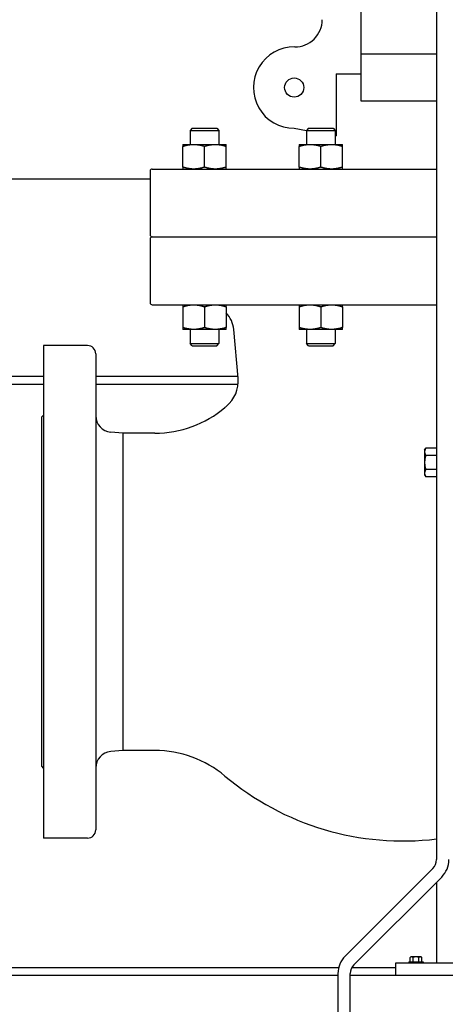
# Model space of a CAD drawing. Header units: inches. Extents: x 24 to 1128, y -69 to 748.
# Tile 559 of 656: x 926 to 939, y 339 to 369. Entities that reach past the tile are written whole.
import ezdxf

# ---------------------------------------------------------------- set-up
doc = ezdxf.new("R2010")
doc.units = ezdxf.units.IN
doc.header["$LTSCALE"] = 32
doc.header["$MEASUREMENT"] = 0
doc.layers.add('Visible (ANSI)', color=7, linetype='Continuous', lineweight=30)

msp = doc.modelspace()

# ---------------------------------------------------------------- linework, layer by layer
at = {"layer": 'Visible (ANSI)'}
for p, q in [((938.78453, 377.35867), (938.78453, 343.264)), ((936.49195, 367.79658), (936.49195, 374.78076)), ((936.49195, 366.36417), (936.49195, 367.79658)), ((938.78453, 367.79658), (936.49195, 367.79658)), ((935.72804, 367.19117), (935.72804, 365.31235)), ((935.72804, 367.19117), (936.49195, 367.19117)), ((938.78453, 366.36417), (936.49195, 366.36417)), ((931.35367, 365.53717), (931.28752, 365.47102)), ((931.35367, 365.53717), (932.09637, 365.53717)), ((932.09637, 365.53717), (932.16252, 365.47102)), ((934.45303, 365.53717), (934.8263, 365.47135)), ((934.89212, 365.53717), (934.82597, 365.47102)), ((934.89212, 365.53717), (935.63482, 365.53717)), ((935.63482, 365.53717), (935.70097, 365.47102)), ((931.28752, 365.47102), (932.16252, 365.47102)), ((931.28752, 365.47102), (931.28752, 365.04667)), ((932.16252, 365.47102), (932.16252, 365.04667)), ((934.82597, 365.47102), (935.70097, 365.47102)), ((934.82597, 365.47102), (934.82597, 365.04667)), ((935.70097, 365.47102), (935.70097, 365.04667)), ((935.70097, 365.31712), (935.72804, 365.31235)), ((931.06902, 365.04667), (931.39702, 365.04667)), ((931.06902, 364.35526), (931.06902, 364.98808)), ((931.39702, 365.04667), (932.05302, 365.04667)), ((931.72502, 364.35526), (931.72502, 364.98808)), ((932.05302, 365.04667), (932.38102, 365.04667)), ((932.38102, 364.35526), (932.38102, 364.98808)), ((934.60747, 365.04667), (934.93547, 365.04667)), ((934.60747, 364.35526), (934.60747, 364.98808)), ((934.93547, 365.04667), (935.59147, 365.04667)), ((935.26347, 364.35526), (935.26347, 364.98808)), ((935.59147, 365.04667), (935.91947, 365.04667)), ((935.91947, 364.35526), (935.91947, 364.98808)), ((930.06953, 364.23367), (930.06953, 362.29217)), ((930.13253, 364.29667), (938.78453, 364.29667)), ((930.06953, 363.98367), (914.78453, 363.98367)), ((930.06953, 362.16617), (930.06953, 360.22467)), ((930.13253, 362.22917), (938.78453, 362.22917)), ((930.13253, 362.22917), (938.78453, 362.22917)), ((930.13253, 360.16167), (938.78453, 360.16167)), ((931.06902, 360.10308), (931.06902, 359.47026)), ((931.72502, 360.10308), (931.72502, 359.47026)), ((932.38102, 360.10308), (932.38102, 359.47026)), ((934.60747, 360.10308), (934.60747, 359.47026)), ((935.26347, 360.10308), (935.26347, 359.47026)), ((935.91947, 360.10308), (935.91947, 359.47026)), ((931.39702, 359.41167), (931.06902, 359.41167)), ((931.28752, 359.41167), (931.28752, 358.98332)), ((932.05302, 359.41167), (931.39702, 359.41167)), ((932.38102, 359.41167), (932.05302, 359.41167)), ((932.16252, 359.41167), (932.16252, 358.98332)), ((932.7463, 357.92404), (932.61658, 359.40675)), ((934.93547, 359.41167), (934.60747, 359.41167)), ((934.82597, 359.41167), (934.82597, 358.98332)), ((935.59147, 359.41167), (934.93547, 359.41167)), ((935.91947, 359.41167), (935.59147, 359.41167)), ((935.70097, 359.41167), (935.70097, 358.98332)), ((931.28752, 358.98332), (932.16252, 358.98332)), ((931.35367, 358.91717), (931.28752, 358.98332)), ((932.09637, 358.91717), (932.16252, 358.98332)), ((934.82597, 358.98332), (935.70097, 358.98332)), ((934.89212, 358.91717), (934.82597, 358.98332)), ((935.63482, 358.91717), (935.70097, 358.98332)), ((926.82453, 358.92117), (926.82453, 343.92117)), ((928.16553, 358.92117), (926.82453, 358.92117)), ((928.41553, 358.67117), (928.41553, 344.17117)), ((931.35367, 358.91717), (932.09637, 358.91717)), ((934.89212, 358.91717), (935.63482, 358.91717)), ((914.78453, 357.98367), (926.82453, 357.98367)), ((928.41553, 357.98367), (932.74108, 357.98367)), ((926.82453, 357.73367), (914.78453, 357.73367)), ((932.74477, 357.73367), (928.41553, 357.73367)), ((926.76153, 356.73617), (926.82453, 356.79917)), ((926.76153, 356.73617), (926.76153, 346.10617)), ((929.24253, 356.25299), (928.87196, 356.28541)), ((929.24253, 356.25299), (929.24253, 346.58935)), ((930.21405, 356.25299), (929.24253, 356.25299)), ((938.42053, 355.73367), (938.45402, 355.79168)), ((938.42053, 355.73367), (938.42053, 355.68343)), ((938.42053, 355.68343), (938.42053, 355.35867)), ((938.78453, 355.79168), (938.45402, 355.79168)), ((938.78453, 355.79168), (938.78453, 355.68343)), ((938.78453, 355.73367), (938.78453, 355.73367)), ((938.78453, 355.68343), (938.78453, 355.57518)), ((938.42053, 355.35867), (938.42053, 355.03391)), ((938.78453, 355.57518), (938.45402, 355.57518)), ((938.78453, 355.57518), (938.78453, 355.35867)), ((938.78453, 355.35867), (938.78453, 355.14216)), ((938.78453, 355.14216), (938.45402, 355.14216)), ((938.78453, 355.14216), (938.78453, 355.03391)), ((938.42053, 355.03391), (938.42053, 354.98367)), ((938.42053, 354.98367), (938.45402, 354.92566)), ((938.78453, 354.92566), (938.45402, 354.92566)), ((938.78453, 355.03391), (938.78453, 354.92566)), ((938.78453, 354.98367), (938.78453, 354.98367)), ((929.24253, 346.58935), (928.87196, 346.55693)), ((930.21405, 346.58935), (929.24253, 346.58935)), ((926.76153, 346.10617), (926.82453, 346.04317)), ((928.16553, 343.92117), (926.82453, 343.92117)), ((938.6747, 342.99883), (936.0042, 340.32834)), ((936.26937, 340.06317), (938.93986, 342.73367)), ((938.78453, 342.57834), (938.78453, 340.10867)), ((937.53453, 340.10867), (937.53453, 339.73367)), ((941.53453, 340.10867), (937.53453, 340.10867)), ((937.94353, 340.14767), (938.37553, 340.14767)), ((937.94353, 340.14767), (937.94353, 340.10867)), ((937.9794, 340.14767), (937.9794, 340.28345)), ((938.02443, 340.30267), (938.00353, 340.30267)), ((938.15953, 340.30267), (938.02443, 340.30267)), ((938.06947, 340.14767), (938.06947, 340.28345)), ((938.29463, 340.30267), (938.15953, 340.30267)), ((938.2496, 340.14767), (938.2496, 340.28345)), ((938.31553, 340.30267), (938.29463, 340.30267)), ((938.33967, 340.14767), (938.33967, 340.28345)), ((938.37553, 340.14767), (938.37553, 340.10867)), ((917.76119, 339.98367), (935.80788, 339.98367)), ((935.78453, 339.79801), (935.78453, 312.60867)), ((936.15953, 312.60867), (936.15953, 339.79801)), ((936.20872, 339.98367), (937.53453, 339.98367)), ((935.78453, 339.73367), (917.78453, 339.73367)), ((1040.59703, 339.73367), (936.15953, 339.73367))]:
    msp.add_line(p, q, dxfattribs=at)
msp.add_circle((934.45303, 366.77767), 0.29167, dxfattribs=at)
for centre, radius, start, end in [((934.47903, 368.84501), 0.827, 269.279454, 0), ((934.45303, 366.77767), 1.2405, 89.279454, 270), ((930.13253, 364.23367), 0.063, 90, 180), ((930.13253, 362.29217), 0.063, 180, 270), ((930.13253, 362.16617), 0.063, 90, 180), ((930.13253, 360.22467), 0.063, 180, 270), ((931.79273, 359.33467), 0.827, 5, 44.654126), ((928.16553, 358.67117), 0.25, 0, 90), ((931.75011, 357.83688), 1, 309.711297, 5), ((930.21405, 359.56099), 3.308, 270, 310.102697), ((937.76553, 350.59417), 8.415, 129.711297, 130.102697), ((928.91553, 356.78351), 0.5, 180, 265), ((928.91553, 346.05883), 0.5, 95, 180), ((930.21405, 343.28135), 3.308, 49.897303, 90), ((937.76553, 352.24817), 8.415, 229.897303, 276.955203), ((928.16553, 344.17117), 0.25, 270, 0), ((938.40953, 343.264), 0.375, 315, 0), ((938.40953, 343.264), 0.75, 315, 0), ((936.53453, 339.79801), 0.75, 135, 180), ((936.53453, 339.79801), 0.375, 135, 180), ((938.15953, 340.08205), 0.2702, 125.26439, 131.810315), ((938.15953, 340.08205), 0.22062, 90, 114.094843), ((938.15953, 340.08205), 0.22062, 65.905157, 90), ((938.15953, 340.08205), 0.2702, 48.189685, 54.73561)]:
    msp.add_arc(centre, radius, start, end, dxfattribs=at)
for centre, start_param, end_param in [((938.02443, 340.08205), 0, 0.42053434), ((938.02443, 340.08205), 5.86265097, 6.28318531), ((938.29463, 340.08205), 0, 0.42053434), ((938.29463, 340.08205), 5.86265097, 6.28318531)]:
    msp.add_ellipse(centre, major_axis=(0, 0.22062), ratio=0.5, start_param=start_param, end_param=end_param, dxfattribs=at)
for points, weights in [([(931.06902, 365.04667), (931.06902, 365.04667), (931.06902, 364.98808)], [1, 1.04314139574, 1.01001874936]), ([(931.06902, 364.98808), (931.2448, 365.04667), (931.39702, 365.04667)], [1.01001874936, 1.04314139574, 1]), ([(931.39702, 365.04667), (931.54925, 365.04667), (931.72502, 364.98808)], [1, 1.04314139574, 1.01001874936]), ([(931.72502, 364.98808), (931.9008, 365.04667), (932.05302, 365.04667)], [1.01001874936, 1.04314139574, 1]), ([(932.05302, 365.04667), (932.20525, 365.04667), (932.38102, 364.98808)], [1, 1.04314139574, 1.01001874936]), ([(932.38102, 364.98808), (932.38102, 365.04667), (932.38102, 365.04667)], [1.01001874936, 1.04314139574, 1]), ([(934.60747, 365.04667), (934.60747, 365.04667), (934.60747, 364.98808)], [1, 1.04314139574, 1.01001874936]), ([(934.60747, 364.98808), (934.78325, 365.04667), (934.93547, 365.04667)], [1.01001874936, 1.04314139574, 1]), ([(934.93547, 365.04667), (935.0877, 365.04667), (935.26347, 364.98808)], [1, 1.04314139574, 1.01001874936]), ([(935.26347, 364.98808), (935.43925, 365.04667), (935.59147, 365.04667)], [1.01001874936, 1.04314139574, 1]), ([(935.59147, 365.04667), (935.7437, 365.04667), (935.91947, 364.98808)], [1, 1.04314139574, 1.01001874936]), ([(935.91947, 364.98808), (935.91947, 365.04667), (935.91947, 365.04667)], [1.01001874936, 1.04314139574, 1]), ([(931.06902, 364.35526), (931.06902, 364.29667), (931.06902, 364.29667)], [1.01001874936, 1.04314139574, 1]), ([(931.39702, 364.29667), (931.2448, 364.29667), (931.06902, 364.35526)], [1, 1.04314139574, 1.01001874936]), ([(931.72502, 364.35526), (931.54925, 364.29667), (931.39702, 364.29667)], [1.01001874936, 1.04314139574, 1]), ([(932.05302, 364.29667), (931.9008, 364.29667), (931.72502, 364.35526)], [1, 1.04314139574, 1.01001874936]), ([(932.38102, 364.35526), (932.20525, 364.29667), (932.05302, 364.29667)], [1.01001874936, 1.04314139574, 1]), ([(932.38102, 364.29667), (932.38102, 364.29667), (932.38102, 364.35526)], [1, 1.04314139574, 1.01001874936]), ([(934.60747, 364.35526), (934.60747, 364.29667), (934.60747, 364.29667)], [1.01001874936, 1.04314139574, 1]), ([(934.93547, 364.29667), (934.78325, 364.29667), (934.60747, 364.35526)], [1, 1.04314139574, 1.01001874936]), ([(935.26347, 364.35526), (935.0877, 364.29667), (934.93547, 364.29667)], [1.01001874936, 1.04314139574, 1]), ([(935.59147, 364.29667), (935.43925, 364.29667), (935.26347, 364.35526)], [1, 1.04314139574, 1.01001874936]), ([(935.91947, 364.35526), (935.7437, 364.29667), (935.59147, 364.29667)], [1.01001874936, 1.04314139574, 1]), ([(935.91947, 364.29667), (935.91947, 364.29667), (935.91947, 364.35526)], [1, 1.04314139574, 1.01001874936]), ([(931.06902, 360.16167), (931.06902, 360.16167), (931.06902, 360.10308)], [1, 1.04314139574, 1.01001874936]), ([(931.06902, 360.10308), (931.2448, 360.16167), (931.39702, 360.16167)], [1.01001874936, 1.04314139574, 1]), ([(931.39702, 360.16167), (931.54925, 360.16167), (931.72502, 360.10308)], [1, 1.04314139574, 1.01001874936]), ([(931.72502, 360.10308), (931.9008, 360.16167), (932.05302, 360.16167)], [1.01001874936, 1.04314139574, 1]), ([(932.05302, 360.16167), (932.20525, 360.16167), (932.38102, 360.10308)], [1, 1.04314139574, 1.01001874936]), ([(932.38102, 360.10308), (932.38102, 360.15736), (932.38102, 360.16133)], [1.01001874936, 1.04063161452, 1.00609998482]), ([(934.60747, 360.16167), (934.60747, 360.16167), (934.60747, 360.10308)], [1, 1.04314139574, 1.01001874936]), ([(934.60747, 360.10308), (934.78325, 360.16167), (934.93547, 360.16167)], [1.01001874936, 1.04314139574, 1]), ([(934.93547, 360.16167), (935.0877, 360.16167), (935.26347, 360.10308)], [1, 1.04314139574, 1.01001874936]), ([(935.26347, 360.10308), (935.43925, 360.16167), (935.59147, 360.16167)], [1.01001874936, 1.04314139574, 1]), ([(935.59147, 360.16167), (935.7437, 360.16167), (935.91947, 360.10308)], [1, 1.04314139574, 1.01001874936]), ([(935.91947, 360.10308), (935.91947, 360.16167), (935.91947, 360.16167)], [1.01001874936, 1.04314139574, 1]), ([(931.06902, 359.47026), (931.06902, 359.41167), (931.06902, 359.41167)], [1.01001874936, 1.04314139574, 1]), ([(931.39702, 359.41167), (931.2448, 359.41167), (931.06902, 359.47026)], [1, 1.04314139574, 1.01001874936]), ([(931.72502, 359.47026), (931.54925, 359.41167), (931.39702, 359.41167)], [1.01001874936, 1.04314139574, 1]), ([(932.05302, 359.41167), (931.9008, 359.41167), (931.72502, 359.47026)], [1, 1.04314139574, 1.01001874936]), ([(932.38102, 359.47026), (932.20525, 359.41167), (932.05302, 359.41167)], [1.01001874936, 1.04314139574, 1]), ([(932.38102, 359.41167), (932.38102, 359.41167), (932.38102, 359.47026)], [1, 1.04314139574, 1.01001874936]), ([(934.60747, 359.47026), (934.60747, 359.41167), (934.60747, 359.41167)], [1.01001874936, 1.04314139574, 1]), ([(934.93547, 359.41167), (934.78325, 359.41167), (934.60747, 359.47026)], [1, 1.04314139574, 1.01001874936]), ([(935.26347, 359.47026), (935.0877, 359.41167), (934.93547, 359.41167)], [1.01001874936, 1.04314139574, 1]), ([(935.59147, 359.41167), (935.43925, 359.41167), (935.26347, 359.47026)], [1, 1.04314139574, 1.01001874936]), ([(935.91947, 359.47026), (935.7437, 359.41167), (935.59147, 359.41167)], [1.01001874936, 1.04314139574, 1]), ([(935.91947, 359.41167), (935.91947, 359.41167), (935.91947, 359.47026)], [1, 1.04314139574, 1.01001874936]), ([(938.45402, 355.79168), (938.42053, 355.73367), (938.42053, 355.68343)], [1, 1.0379548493, 1]), ([(938.42053, 355.68343), (938.42053, 355.63319), (938.45402, 355.57518)], [1, 1.0379548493, 1]), ([(938.45402, 355.57518), (938.42053, 355.45915), (938.42053, 355.35867)], [1, 1.0379548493, 1]), ([(938.42053, 355.35867), (938.42053, 355.25819), (938.45402, 355.14216)], [1, 1.0379548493, 1]), ([(938.45402, 355.14216), (938.42053, 355.08415), (938.42053, 355.03391)], [1, 1.0379548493, 1]), ([(938.42053, 355.03391), (938.42053, 354.98367), (938.45402, 354.92566)], [1, 1.0379548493, 1])]:
    msp.add_rational_spline(points, weights, degree=2, dxfattribs=at)

doc.saveas('drawing.dxf')
